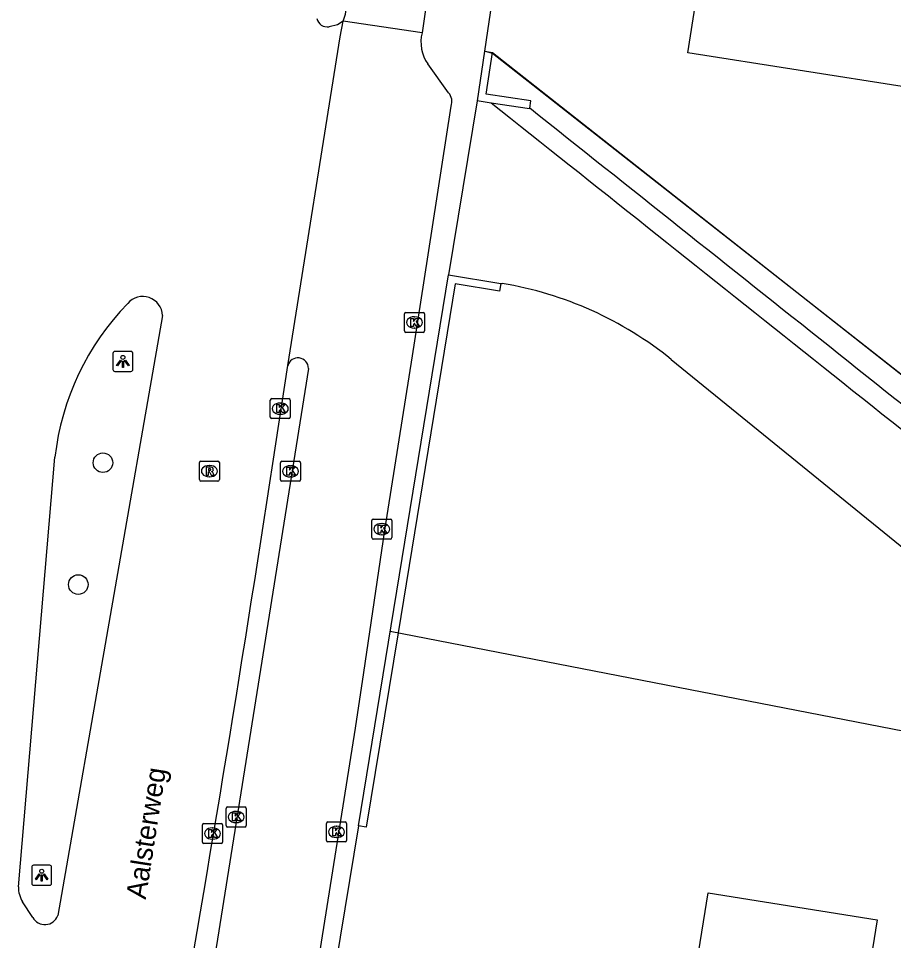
# Model space of a CAD drawing. Extents: x 161486 to 162249, y 379484 to 380829.
# Drawn here: x 161626.32 to 161670.03, y 380362.31 to 380408.38 of the extents above; entities that cross this region are included whole.
import ezdxf

# ---------------------------------------------------------------- set-up
doc = ezdxf.new("R2010")
doc.units = 0
for name, color, linetype in [('IMGEO_Berm_open', 7, 'Continuous'), ('IMGEO_Boom', 7, 'Continuous'), ('IMGEO_Gemengd_bos', 7, 'Continuous'), ('IMGEO_Hek', 7, 'Continuous'), ('IMGEO_Kolk', 7, 'Continuous'), ('IMGEO_Lichtpunt', 7, 'Continuous'), ('IMGEO_Muur', 7, 'Continuous'), ('IMGEO_Openbare_ruimte_label', 7, 'Continuous'), ('IMGEO_Pand', 7, 'Continuous'), ('IMGEO_Rijbaan_lokaal_gesloten', 7, 'Continuous'), ('IMGEO_Rijbaan_lokaal_open', 7, 'Continuous'), ('IMGEO_Rijbaan_regionaal_gesloten', 7, 'Continuous'), ('IMGEO_Rioolput', 7, 'Continuous'), ('IMGEO_Voetpad_open', 7, 'Continuous')]:
    doc.layers.add(name, color=color, linetype=linetype)

msp = doc.modelspace()

# ---------------------------------------------------------------- linework, layer by layer
at = {"layer": 'IMGEO_Berm_open'}
msp.add_arc((138866.822, 351743.167), 36614.135, 51.4557191, 51.5155932, dxfattribs=at)
at = {"layer": 'IMGEO_Boom'}
for centre in [(161630.538, 380386.183), (161629.307, 380380.096)]:
    msp.add_circle(centre, 0.489, dxfattribs=at)
at = {"layer": 'IMGEO_Gemengd_bos'}
msp.add_lwpolyline([(161650.001, 380406.676), (161673.199, 380388.404), (161682.464, 380380.888), (161735.153, 380373.873), (161748.237, 380371.945), (161806.448, 380361.939), (161823.962, 380358.713), (161841.256, 380355.187), (161850.183, 380353.545), (161905.254, 380342.685), (161988.72, 380322.899), (161980.656, 380286.401)], dxfattribs=at)
at = {"layer": 'IMGEO_Hek'}
for points in [[(161980.656, 380286.401), (161988.72, 380322.899), (161905.254, 380342.685), (161850.183, 380353.545), (161841.256, 380355.187), (161823.962, 380358.713), (161806.448, 380361.939), (161748.237, 380371.945), (161735.153, 380373.873), (161682.464, 380380.888), (161673.199, 380388.404), (161650, 380406.631), (161649.605, 380406.735)], [(161644.887, 380377.766), (161675.967, 380371.726), (161696.758, 380354.158), (161692.566, 380329.29)]]:
    msp.add_lwpolyline(points, dxfattribs=at)
at = {"layer": 'IMGEO_Kolk'}
for p, q in [((161645.6, 380392.766), (161645.6, 380393.618)), ((161645.675, 380393.692), (161646.527, 380393.692)), ((161646.088, 380393.472), (161646.113, 380393.472)), ((161646.601, 380393.618), (161646.601, 380392.766)), ((161646.527, 380392.692), (161645.675, 380392.692)), ((161646.111, 380392.912), (161646.086, 380392.912)), ((161638.896, 380388.459), (161638.896, 380389.311)), ((161638.971, 380389.385), (161639.823, 380389.385)), ((161639.897, 380389.311), (161639.897, 380388.459)), ((161639.384, 380389.165), (161639.409, 380389.165)), ((161639.823, 380388.385), (161638.971, 380388.385)), ((161639.407, 380388.605), (161639.382, 380388.605)), ((161639.406, 380385.328), (161639.406, 380386.18)), ((161639.481, 380386.254), (161640.333, 380386.254)), ((161640.407, 380386.18), (161640.407, 380385.328)), ((161639.894, 380386.034), (161639.919, 380386.034)), ((161640.333, 380385.254), (161639.481, 380385.254)), ((161639.917, 380385.474), (161639.892, 380385.474)), ((161644.044, 380383.366), (161644.896, 380383.366)), ((161643.969, 380382.44), (161643.969, 380383.292)), ((161644.457, 380383.146), (161644.482, 380383.146)), ((161644.97, 380383.292), (161644.97, 380382.44)), ((161644.48, 380382.586), (161644.455, 380382.586)), ((161644.896, 380382.366), (161644.044, 380382.366)), ((161636.692, 380368.058), (161636.692, 380368.91)), ((161636.767, 380368.984), (161637.619, 380368.984)), ((161637.18, 380368.764), (161637.205, 380368.764)), ((161637.693, 380368.91), (161637.693, 380368.058)), ((161635.586, 380368.159), (161636.438, 380368.159)), ((161637.203, 380368.204), (161637.178, 380368.204)), ((161641.704, 380367.313), (161641.704, 380368.165)), ((161641.779, 380368.239), (161642.631, 380368.239)), ((161642.705, 380368.165), (161642.705, 380367.313)), ((161635.511, 380367.233), (161635.511, 380368.085)), ((161635.999, 380367.939), (161636.024, 380367.939)), ((161636.512, 380368.085), (161636.512, 380367.233)), ((161637.619, 380367.984), (161636.767, 380367.984)), ((161642.192, 380368.019), (161642.217, 380368.019)), ((161636.022, 380367.379), (161635.997, 380367.379)), ((161642.631, 380367.239), (161641.779, 380367.239)), ((161642.215, 380367.459), (161642.19, 380367.459)), ((161636.438, 380367.159), (161635.586, 380367.159))]:
    msp.add_line(p, q, dxfattribs=at)
for points in [[(161645.6, 380392.766), (161645.6, 380393.618)], [(161645.675, 380393.692), (161646.527, 380393.692)], [(161646.601, 380393.618), (161646.601, 380392.766)], [(161645.921, 380393.392), (161646.044, 380393.392), (161646.044, 380393.241), (161646.174, 380393.392), (161646.338, 380393.392), (161646.192, 380393.241), (161646.345, 380392.992), (161646.193, 380392.992), (161646.108, 380393.156), (161646.044, 380393.089), (161646.044, 380392.992), (161645.921, 380392.992), (161645.921, 380393.392)], [(161646.527, 380392.692), (161645.675, 380392.692)], [(161638.896, 380388.459), (161638.896, 380389.311)], [(161638.971, 380389.385), (161639.823, 380389.385)], [(161639.897, 380389.311), (161639.897, 380388.459)], [(161639.217, 380389.085), (161639.34, 380389.085), (161639.34, 380388.934), (161639.47, 380389.085), (161639.634, 380389.085), (161639.488, 380388.934), (161639.641, 380388.685), (161639.489, 380388.685), (161639.404, 380388.849), (161639.34, 380388.782), (161639.34, 380388.685), (161639.217, 380388.685), (161639.217, 380389.085)], [(161639.823, 380388.385), (161638.971, 380388.385)], [(161639.406, 380385.328), (161639.406, 380386.18)], [(161639.481, 380386.254), (161640.333, 380386.254)], [(161640.407, 380386.18), (161640.407, 380385.328)], [(161639.727, 380385.954), (161639.85, 380385.954), (161639.85, 380385.803), (161639.98, 380385.954), (161640.144, 380385.954), (161639.998, 380385.803), (161640.151, 380385.554), (161639.999, 380385.554), (161639.914, 380385.718), (161639.85, 380385.651), (161639.85, 380385.554), (161639.727, 380385.554), (161639.727, 380385.954)], [(161640.333, 380385.254), (161639.481, 380385.254)], [(161644.044, 380383.366), (161644.896, 380383.366)], [(161643.969, 380382.44), (161643.969, 380383.292)], [(161644.29, 380383.066), (161644.413, 380383.066), (161644.413, 380382.915), (161644.543, 380383.066), (161644.707, 380383.066), (161644.561, 380382.915), (161644.714, 380382.666), (161644.562, 380382.666), (161644.477, 380382.83), (161644.413, 380382.763), (161644.413, 380382.666), (161644.29, 380382.666), (161644.29, 380383.066)], [(161644.97, 380383.292), (161644.97, 380382.44)], [(161644.896, 380382.366), (161644.044, 380382.366)], [(161636.692, 380368.058), (161636.692, 380368.91)], [(161636.767, 380368.984), (161637.619, 380368.984)], [(161637.013, 380368.684), (161637.136, 380368.684), (161637.136, 380368.533), (161637.266, 380368.684), (161637.43, 380368.684), (161637.284, 380368.533), (161637.437, 380368.284), (161637.285, 380368.284), (161637.2, 380368.448), (161637.136, 380368.381), (161637.136, 380368.284), (161637.013, 380368.284), (161637.013, 380368.684)], [(161637.693, 380368.91), (161637.693, 380368.058)], [(161635.586, 380368.159), (161636.438, 380368.159)], [(161641.704, 380367.313), (161641.704, 380368.165)], [(161641.779, 380368.239), (161642.631, 380368.239)], [(161642.705, 380368.165), (161642.705, 380367.313)], [(161635.511, 380367.233), (161635.511, 380368.085)], [(161635.832, 380367.859), (161635.955, 380367.859), (161635.955, 380367.708), (161636.085, 380367.859), (161636.249, 380367.859), (161636.103, 380367.708), (161636.256, 380367.459), (161636.104, 380367.459), (161636.019, 380367.623), (161635.955, 380367.556), (161635.955, 380367.459), (161635.832, 380367.459), (161635.832, 380367.859)], [(161636.512, 380368.085), (161636.512, 380367.233)], [(161637.619, 380367.984), (161636.767, 380367.984)], [(161642.025, 380367.939), (161642.148, 380367.939), (161642.148, 380367.788), (161642.278, 380367.939), (161642.442, 380367.939), (161642.296, 380367.788), (161642.449, 380367.539), (161642.297, 380367.539), (161642.212, 380367.703), (161642.148, 380367.636), (161642.148, 380367.539), (161642.025, 380367.539), (161642.025, 380367.939)], [(161642.631, 380367.239), (161641.779, 380367.239)], [(161636.438, 380367.159), (161635.586, 380367.159)]]:
    msp.add_lwpolyline(points, dxfattribs=at)
for centre, start, end in [((161645.677, 380393.616), 91.552, 178.448), ((161645.677, 380393.616), 91.552, 178.448), ((161646.525, 380393.616), 1.552, 88.448), ((161646.525, 380393.616), 1.552, 88.448), ((161645.677, 380392.768), 181.552, 268.448), ((161645.677, 380392.768), 181.552, 268.448), ((161646.525, 380392.768), 271.552, 358.448), ((161646.525, 380392.768), 271.552, 358.448), ((161638.973, 380389.309), 91.552, 178.448), ((161638.973, 380389.309), 91.552, 178.448), ((161639.821, 380389.309), 1.552, 88.448), ((161639.821, 380389.309), 1.552, 88.448), ((161638.973, 380388.461), 181.552, 268.448), ((161638.973, 380388.461), 181.552, 268.448), ((161639.821, 380388.461), 271.552, 358.448), ((161639.821, 380388.461), 271.552, 358.448), ((161639.483, 380386.178), 91.552, 178.448), ((161639.483, 380386.178), 91.552, 178.448), ((161640.331, 380386.178), 1.552, 88.448), ((161640.331, 380386.178), 1.552, 88.448), ((161639.483, 380385.33), 181.552, 268.448), ((161639.483, 380385.33), 181.552, 268.448), ((161640.331, 380385.33), 271.552, 358.448), ((161640.331, 380385.33), 271.552, 358.448), ((161644.046, 380383.29), 91.552, 178.448), ((161644.046, 380383.29), 91.552, 178.448), ((161644.894, 380383.29), 1.552, 88.448), ((161644.894, 380383.29), 1.552, 88.448), ((161644.046, 380382.442), 181.552, 268.448), ((161644.046, 380382.442), 181.552, 268.448), ((161644.894, 380382.442), 271.552, 358.448), ((161644.894, 380382.442), 271.552, 358.448), ((161636.769, 380368.908), 91.552, 178.448), ((161636.769, 380368.908), 91.552, 178.448), ((161637.617, 380368.908), 1.552, 88.448), ((161637.617, 380368.908), 1.552, 88.448), ((161635.588, 380368.083), 91.552, 178.448), ((161635.588, 380368.083), 91.552, 178.448), ((161636.436, 380368.083), 1.552, 88.448), ((161636.436, 380368.083), 1.552, 88.448), ((161641.781, 380368.163), 91.552, 178.448), ((161641.781, 380368.163), 91.552, 178.448), ((161642.629, 380368.163), 1.552, 88.448), ((161642.629, 380368.163), 1.552, 88.448), ((161636.769, 380368.06), 181.552, 268.448), ((161636.769, 380368.06), 181.552, 268.448), ((161637.617, 380368.06), 271.552, 358.448), ((161637.617, 380368.06), 271.552, 358.448), ((161635.588, 380367.235), 181.552, 268.448), ((161635.588, 380367.235), 181.552, 268.448), ((161636.436, 380367.235), 271.552, 358.448), ((161636.436, 380367.235), 271.552, 358.448), ((161641.781, 380367.315), 181.552, 268.448), ((161641.781, 380367.315), 181.552, 268.448), ((161642.629, 380367.315), 271.552, 358.448), ((161642.629, 380367.315), 271.552, 358.448)]:
    msp.add_arc(centre, 0.0765, start, end, dxfattribs=at)
for centre, major_axis, ratio, start_param, end_param in [((161646.087, 380393.192), (-0.387, 0.002), 0.722429, 4.712389, 7.853982), ((161646.112, 380393.192), (-0.39, 0.002), 0.717154, 1.570796, 4.712389), ((161639.383, 380388.885), (-0.387, 0.002), 0.722429, 4.712389, 7.853982), ((161639.408, 380388.885), (-0.39, 0.002), 0.717154, 1.570796, 4.712389), ((161639.893, 380385.754), (-0.387, 0.002), 0.722429, 4.712389, 7.853982), ((161639.918, 380385.754), (-0.39, 0.002), 0.717154, 1.570796, 4.712389), ((161644.456, 380382.866), (-0.387, 0.002), 0.722429, 4.712389, 7.853982), ((161644.481, 380382.866), (-0.39, 0.002), 0.717154, 1.570796, 4.712389), ((161637.179, 380368.484), (-0.387, 0.002), 0.722429, 4.712389, 7.853982), ((161637.204, 380368.484), (-0.39, 0.002), 0.717154, 1.570796, 4.712389), ((161635.998, 380367.659), (-0.387, 0.002), 0.722429, 4.712389, 7.853982), ((161636.023, 380367.659), (-0.39, 0.002), 0.717154, 1.570796, 4.712389), ((161642.191, 380367.739), (-0.387, 0.002), 0.722429, 4.712389, 7.853982), ((161642.216, 380367.739), (-0.39, 0.002), 0.717154, 1.570796, 4.712389)]:
    msp.add_ellipse(centre, major_axis=major_axis, ratio=ratio, start_param=start_param, end_param=end_param, dxfattribs=at)
at = {"layer": 'IMGEO_Lichtpunt'}
for p, q in [((161631.035, 380391.646), (161631.035, 380390.839)), ((161631.035, 380391.646), (161631.035, 380390.839)), ((161631.937, 380391.741), (161631.129, 380391.741)), ((161631.937, 380391.741), (161631.129, 380391.741)), ((161632.031, 380390.839), (161632.031, 380391.646)), ((161632.031, 380390.839), (161632.031, 380391.646)), ((161631.129, 380390.745), (161631.937, 380390.745)), ((161631.129, 380390.745), (161631.937, 380390.745)), ((161626.979, 380365.979), (161626.979, 380365.172)), ((161626.979, 380365.979), (161626.979, 380365.172)), ((161627.881, 380366.074), (161627.073, 380366.074)), ((161627.881, 380366.074), (161627.073, 380366.074)), ((161627.975, 380365.172), (161627.975, 380365.979)), ((161627.975, 380365.172), (161627.975, 380365.979)), ((161627.073, 380365.078), (161627.881, 380365.078)), ((161627.073, 380365.078), (161627.881, 380365.078))]:
    msp.add_line(p, q, dxfattribs=at)
for points in [[(161631.409, 380391.31), (161631.448, 380391.282), (161631.26, 380391.02), (161631.222, 380391.047), (161631.409, 380391.31)], [(161631.511, 380391.262), (161631.558, 380391.262), (161631.558, 380390.94), (161631.511, 380390.94), (161631.511, 380391.262)], [(161631.621, 380391.282), (161631.659, 380391.309), (161631.846, 380391.047), (161631.807, 380391.019), (161631.621, 380391.282)], [(161627.353, 380365.643), (161627.392, 380365.615), (161627.204, 380365.353), (161627.166, 380365.38), (161627.353, 380365.643)], [(161627.455, 380365.595), (161627.502, 380365.595), (161627.502, 380365.273), (161627.455, 380365.273), (161627.455, 380365.595)], [(161627.565, 380365.615), (161627.603, 380365.642), (161627.79, 380365.38), (161627.751, 380365.352), (161627.565, 380365.615)]]:
    msp.add_lwpolyline(points, dxfattribs=at)
for centre in [(161631.534, 380391.444), (161627.478, 380365.777)]:
    msp.add_circle(centre, 0.0994, dxfattribs=at)
for centre, start, end in [((161631.129, 380391.646), 90, 180), ((161631.129, 380391.646), 90, 180), ((161631.937, 380391.646), 0, 90), ((161631.937, 380391.646), 0, 90), ((161631.129, 380390.839), 180, 270), ((161631.129, 380390.839), 180, 270), ((161631.937, 380390.839), 270, 0), ((161631.937, 380390.839), 270, 360), ((161627.073, 380365.979), 90, 180), ((161627.073, 380365.979), 90, 180), ((161627.881, 380365.979), 0, 90), ((161627.881, 380365.979), 0, 90), ((161627.073, 380365.172), 180, 270), ((161627.073, 380365.172), 180, 270), ((161627.881, 380365.172), 270, 0), ((161627.881, 380365.172), 270, 360)]:
    msp.add_arc(centre, 0.0946, start, end, dxfattribs=at)
at = {"layer": 'IMGEO_Muur'}
for points in [[(161649.605, 380406.735), (161649.233, 380404.254)], [(161649.605, 380406.735), (161650.001, 380406.676)], [(161651.858, 380403.89), (161651.913, 380404.256), (161649.688, 380404.59), (161650.001, 380406.676)], [(161649.925, 380404.15), (161649.233, 380404.254)], [(161651.858, 380403.89), (161651.854, 380403.861), (161649.925, 380404.15)], [(161643.298, 380368.047), (161647.801, 380395.571)], [(161647.801, 380395.571), (161650.417, 380395.143)], [(161650.417, 380395.143), (161650.352, 380394.748), (161648.132, 380395.111), (161645.281, 380377.689), (161643.693, 380367.982), (161643.298, 380368.047)]]:
    msp.add_lwpolyline(points, dxfattribs=at)
at = {"layer": 'IMGEO_Pand'}
for points in [[(161659.762, 380406.657), (161660.426, 380410.915), (161657.166, 380411.427), (161657.742, 380415.123), (161653.474, 380415.793), (161656.362, 380434.33), (161660.63, 380433.66), (161661.201, 380437.326), (161669.312, 380436.052), (161669.286, 380435.884), (161673.079, 380435.288), (161673.222, 380436.207), (161683.16, 380434.647), (161680.52, 380417.701), (161672.617, 380418.942), (161671.761, 380413.448), (161669.967, 380413.73), (161669.736, 380412.227), (161671.873, 380411.891), (161670.787, 380404.925), (161659.762, 380406.657)], [(161668.669, 380359.934), (161660.226, 380361.275), (161660.769, 380364.692), (161669.212, 380363.351), (161668.669, 380359.934)]]:
    msp.add_lwpolyline(points, dxfattribs=at)
at = {"layer": 'IMGEO_Rijbaan_lokaal_gesloten'}
for points in [[(161649.233, 380404.254), (161647.801, 380395.571)], [(161650.417, 380395.143), (161650.485, 380395.132)], [(161658.93, 380391.337), (161678.79, 380375.2)]]:
    msp.add_lwpolyline(points, dxfattribs=at)
for centre, radius, start, end in [((138294.945, 351024.776), 37531.357, 51.4562869, 51.517239), ((161647.577, 380377.367), 18.002, 50.9005, 80.7033)]:
    msp.add_arc(centre, radius, start, end, dxfattribs=at)
at = {"layer": 'IMGEO_Rijbaan_lokaal_open'}
for points in [[(161642.538, 380408.239), (161642.658, 380408.596), (161643.106, 380411.379)], [(161646.94, 380410.827), (161646.482, 380407.658)], [(161646.482, 380407.658), (161642.538, 380408.239)], [(161647.802, 380404.665), (161646.764, 380406.104)], [(161638.284, 380342.702), (161638.736, 380345.42), (161640.378, 380355.291), (161641.46, 380362.225), (161643.156, 380372.92), (161643.576, 380375.703), (161644.625, 380382.821), (161646.006, 380391.519), (161646.561, 380395.161), (161647.932, 380403.996)], [(161640.802, 380390.895), (161635.82, 380359.67)]]:
    msp.add_lwpolyline(points, dxfattribs=at)
for centre, radius, start, end in [((161648.315, 380407.188), 1.892, 165.6214, 214.9494), ((161647.328, 380404.226), 0.646, 339.1501, 42.8432), ((161640.277, 380390.897), 0.525, 359.7552, 165.2445)]:
    msp.add_arc(centre, radius, start, end, dxfattribs=at)
at = {"layer": 'IMGEO_Rijbaan_regionaal_gesloten'}
for points in [[(161639.769, 380391.031), (161642.386, 380407.459), (161642.538, 380408.239)], [(161639.769, 380391.031), (161642.386, 380407.459), (161642.538, 380408.239), (161642.249, 380408.063), (161641.836, 380407.962)], [(161642.538, 380408.239), (161642.249, 380408.063), (161641.836, 380407.962)], [(161633.515, 380393.537), (161628.279, 380363.563)], [(161633.515, 380393.537), (161628.279, 380363.563)], [(161626.317, 380364.999), (161628.141, 380386.461)], [(161626.317, 380364.999), (161628.141, 380386.461)], [(161627.034, 380363.47), (161626.522, 380364.242)], [(161627.034, 380363.47), (161626.522, 380364.242)]]:
    msp.add_lwpolyline(points, dxfattribs=at)
for centre, radius, start, end in [((161641.744, 380408.49), 0.536, 192.1358, 279.9278), ((161641.744, 380408.49), 0.536, 192.1358, 279.9278), ((161632.527, 380393.497), 0.988, 2.3382, 139.4725), ((161632.527, 380393.497), 0.988, 2.3382, 139.4725), ((161641.168, 380384.993), 13.109, 135.7601, 173.5713), ((161641.168, 380384.993), 13.109, 135.7601, 173.5713), ((160280.987, 380594.221), 1373.89, 350.177881, 351.495114), ((160280.987, 380594.221), 1373.89, 350.177881, 351.495114), ((161627.732, 380364.976), 1.415, 179.0671, 211.238), ((161627.732, 380364.976), 1.415, 179.0671, 211.238), ((161627.636, 380363.791), 0.682, 208.0952, 340.4487), ((161627.636, 380363.791), 0.682, 208.0952, 340.4487)]:
    msp.add_arc(centre, radius, start, end, dxfattribs=at)
at = {"layer": 'IMGEO_Rioolput'}
for p, q in [((161635.356, 380385.336), (161635.356, 380386.188)), ((161635.431, 380386.262), (161636.283, 380386.262)), ((161636.357, 380386.188), (161636.357, 380385.336)), ((161635.844, 380386.042), (161635.869, 380386.042)), ((161636.283, 380385.262), (161635.431, 380385.262)), ((161635.867, 380385.482), (161635.842, 380385.482))]:
    msp.add_line(p, q, dxfattribs=at)
for points in [[(161635.356, 380385.336), (161635.356, 380386.188)], [(161635.431, 380386.262), (161636.283, 380386.262)], [(161636.357, 380386.188), (161636.357, 380385.336)], [(161635.945, 380385.96), (161635.693, 380385.962), (161635.693, 380385.562)], [(161635.693, 380385.562), (161635.817, 380385.562), (161635.817, 380385.724), (161635.828, 380385.724)], [(161635.871, 380385.881), (161635.817, 380385.881), (161635.817, 380385.8)], [(161635.817, 380385.8), (161635.869, 380385.8)], [(161635.875, 380385.695), (161635.946, 380385.562), (161636.086, 380385.562), (161636.021, 380385.688)], [(161636.283, 380385.262), (161635.431, 380385.262)]]:
    msp.add_lwpolyline(points, dxfattribs=at)
for centre, radius, start, end in [((161635.433, 380386.186), 0.0765, 91.552, 178.448), ((161635.433, 380386.186), 0.0765, 91.552, 178.448), ((161636.281, 380386.186), 0.0765, 1.552, 88.448), ((161636.281, 380386.186), 0.0765, 1.552, 88.448), ((161635.827, 380385.671), 0.0533, 26.0293, 88.6989), ((161635.853, 380385.989), 0.19, 274.7715, 282.9687), ((161635.877, 380385.785), 0.0964, 77.0061, 93.1865), ((161635.891, 380385.842), 0.0378, 276.6634, 79.6772), ((161635.944, 380385.85), 0.109, 350.3612, 89.416), ((161635.942, 380385.85), 0.112, 277.5842, 350.9817), ((161635.926, 380385.635), 0.108, 29.5134, 73.7905), ((161635.433, 380385.338), 0.0765, 181.552, 268.448), ((161635.433, 380385.338), 0.0765, 181.552, 268.448), ((161636.281, 380385.338), 0.0765, 271.552, 358.448), ((161636.281, 380385.338), 0.0765, 271.552, 358.448)]:
    msp.add_arc(centre, radius, start, end, dxfattribs=at)
for centre, major_axis, ratio, start_param, end_param in [((161635.843, 380385.762), (-0.387, 0.002), 0.722429, 4.712389, 7.853982), ((161635.868, 380385.762), (-0.39, 0.002), 0.717154, 1.570796, 4.712389)]:
    msp.add_ellipse(centre, major_axis=major_axis, ratio=ratio, start_param=start_param, end_param=end_param, dxfattribs=at)
at = {"layer": 'IMGEO_Voetpad_open'}
for points in [[(161655.481, 380444.917), (161652.656, 380427.511), (161649.605, 380406.735)], [(161643.298, 380368.047), (161641.71, 380358.328), (161639.778, 380345.223), (161639.349, 380342.516)]]:
    msp.add_lwpolyline(points, dxfattribs=at)

# ---------------------------------------------------------------- texts
at = {"layer": 'IMGEO_Openbare_ruimte_label'}
msp.add_text('Aalsterweg', height=1, rotation=81.084, dxfattribs=at).set_placement((161632.672, 380364.34))

doc.saveas('drawing.dxf')
